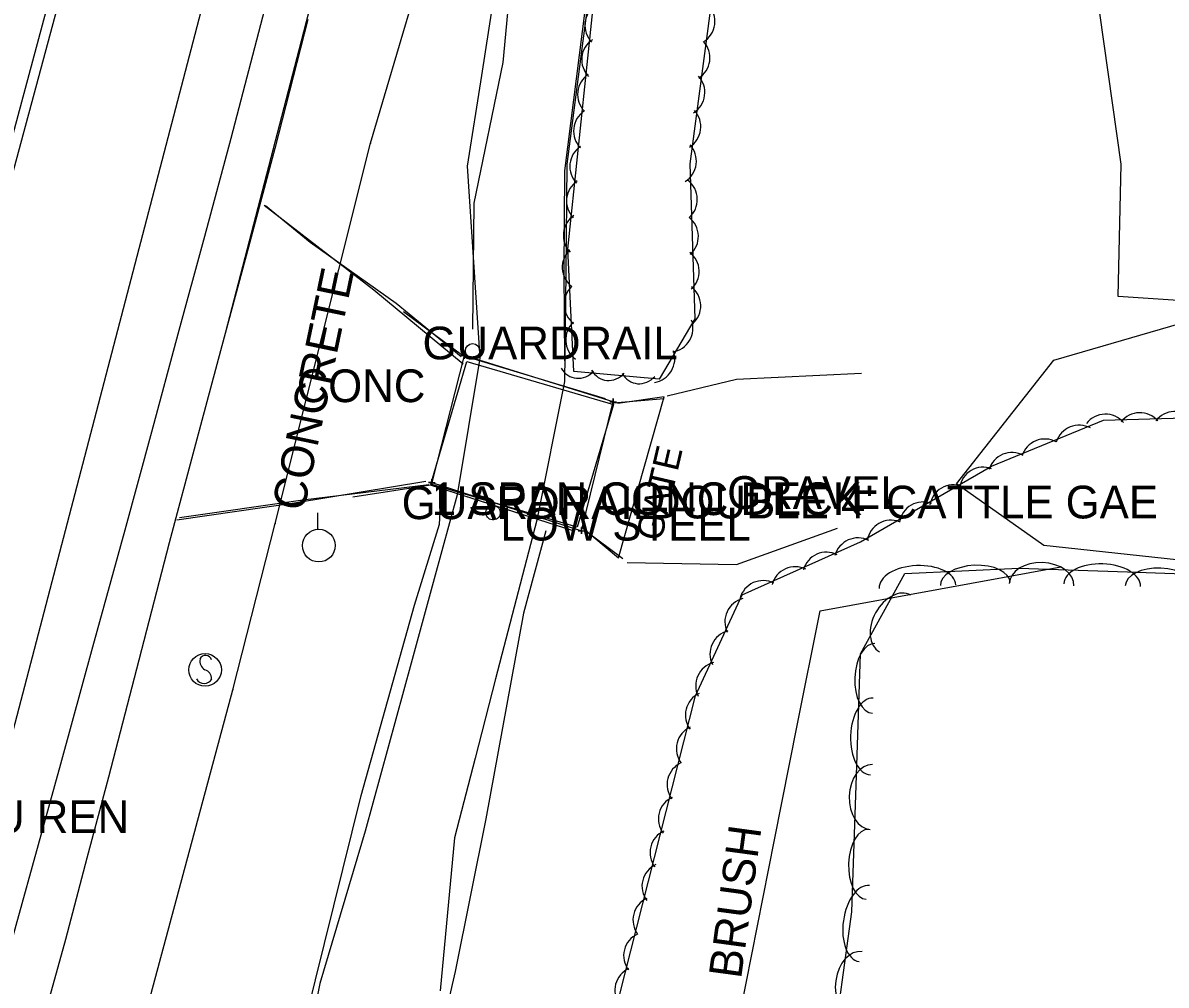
# Model space of a CAD drawing. Extents: x 978516 to 993312, y 1836504 to 1846212.
# Drawn here: x 992571.7 to 992746.5, y 1840016.5 to 1840163.6 of the extents above; entities that cross this region are included whole.
import ezdxf

# ---------------------------------------------------------------- set-up
doc = ezdxf.new("R2010")
doc.units = 0
for name, color, linetype in [('R_Proposed Road', 7, 'Continuous'), ('S_BASELINE', 7, 'Continuous'), ('S_BRIDGE', 7, 'Continuous'), ('S_BRIDGE_ANNOT', 7, 'Continuous'), ('S_DRIVEWAY', 7, 'Continuous'), ('S_DRIVEWAY_ANNOT', 7, 'Continuous'), ('S_EDGE_PAVEMENT', 7, 'Continuous'), ('S_GAS_UTILITIES', 7, 'Continuous'), ('S_GATE_ANNOT', 7, 'Continuous'), ('S_GUARDRAIL', 7, 'Continuous'), ('S_MISC_BOUNDARY', 7, 'Continuous'), ('S_PARKING', 7, 'Continuous'), ('S_SHOULDER', 7, 'Continuous'), ('S_SIGN', 7, 'Continuous'), ('S_SIGN_ANNOT', 7, 'Continuous'), ('S_STR_PT_SYM', 7, 'Continuous'), ('S_STREAM', 7, 'Continuous'), ('S_SURVEY_TEXT_ANNOT', 7, 'Continuous'), ('S_TREE', 7, 'Continuous'), ('S_TREE_ANNOT', 7, 'Continuous'), ('S_UTILITY_POLE', 7, 'Continuous'), ('S_UTL_PT_SYM', 7, 'Continuous')]:
    doc.layers.add(name, color=color, linetype=linetype)

msp = doc.modelspace()

# ---------------------------------------------------------------- linework, layer by layer
at = {"layer": 'R_Proposed Road'}
for p, q in [((992543.18, 1840046.06), (992608.31, 1840288.03)), ((992544.63, 1840045.67), (992609.76, 1840287.64))]:
    msp.add_line(p, q, dxfattribs=at)
at = {"layer": 'S_BASELINE'}
msp.add_line((992692.91, 1840525.06), (992469.46, 1839669.75), dxfattribs=at)
at = {"layer": 'S_BRIDGE'}
for p, q in [((992639.19, 1840112.74), (992634.25, 1840093.35)), ((992661.96, 1840105.67), (992639.19, 1840112.74)), ((992657.15, 1840085.96), (992661.96, 1840105.67)), ((992634.25, 1840093.35), (992657.15, 1840085.96))]:
    msp.add_line(p, q, dxfattribs=at)
msp.add_lwpolyline([(992639.62, 1840111.85), (992662.01, 1840105.28), (992656.49, 1840086.49), (992634.1, 1840093.06)], close=True, dxfattribs=at)
at = {"layer": 'S_DRIVEWAY'}
for points in [[(992608.61, 1840135.72), (992625.38, 1840122.79), (992639.05, 1840111.5)], [(992638.72, 1840112.57), (992628.81, 1840120.68), (992615.68, 1840130.05), (992608.82, 1840135.61)], [(992699.92, 1840109.98), (992680.84, 1840109.07), (992670.25, 1840106.53)], [(992657.13, 1840086.55), (992662.8, 1840081.79), (992669.77, 1840106.45), (992662.67, 1840105.43)], [(992662, 1840105.49), (992669.78, 1840106.16)], [(992595.27, 1840087.61), (992613.25, 1840090.21), (992633.36, 1840093.53)], [(992595.71, 1840088), (992614.56, 1840090.67), (992633.79, 1840093.02)], [(992663.43, 1840081.67), (992657.59, 1840086.03)], [(992664.09, 1840081.12), (992680.85, 1840080.81), (992696.28, 1840086.35)]]:
    msp.add_lwpolyline(points, dxfattribs=at)
at = {"layer": 'S_EDGE_PAVEMENT'}
msp.add_lwpolyline([(992608.69, 1840165.63), (992603.54, 1840145.94), (992599.49, 1840130.96), (992595.44, 1840115.99), (992591.39, 1840101.02), (992587.33, 1840086.04), (992582.41, 1840068.15), (992577.48, 1840050.26), (992574.07, 1840037.94), (992570.67, 1840025.61), (992566.01, 1840008.53)], dxfattribs=at)
at = {"layer": 'S_GAS_UTILITIES'}
for p, q in [((992624.87, 1840145.24), (992647.35, 1840221.55)), ((992610.31, 1840087.08), (992624.87, 1840145.24)), ((992603.86, 1840061.62), (992610.31, 1840087.08)), ((992576.33, 1839959.62), (992603.86, 1840061.62))]:
    msp.add_line(p, q, dxfattribs=at)
at = {"layer": 'S_GUARDRAIL'}
for points in [[(992629.93, 1840119.46), (992639, 1840112.76), (992640.17, 1840112.41)], [(992629.93, 1840119.46), (992639, 1840112.76), (992660.76, 1840106.16)], [(992640.17, 1840112.41), (992660.76, 1840106.16)], [(992643.95, 1840089.75), (992634.04, 1840092.92), (992622.19, 1840091.07)], [(992655.86, 1840085.95), (992634.04, 1840092.92), (992622.19, 1840091.07)], [(992655.86, 1840085.95), (992643.95, 1840089.75)]]:
    msp.add_lwpolyline(points, dxfattribs=at)
msp.add_circle((992640.49, 1840113.46), 1.1, dxfattribs=at)
msp.add_ellipse((992643.62, 1840088.71), major_axis=(1.05, -0.33), ratio=0.996886, dxfattribs=at)
at = {"layer": 'S_MISC_BOUNDARY'}
msp.add_lwpolyline([(992777.05, 1840154.5), (992815.23, 1840126.4), (992847.58, 1840107.6), (992865.46, 1840096.9), (992884.77, 1840100.86), (992898.28, 1840089.13), (992902.92, 1840078.34), (992901.03, 1840067.56), (992887.34, 1840061.09), (992867.48, 1840056.38), (992843.67, 1840043.99), (992827.71, 1840047.81), (992821.1, 1840058.77), (992788.18, 1840070.62), (992761.29, 1840080.07), (992727.79, 1840083.71), (992714.46, 1840093.15), (992729.35, 1840112.05), (992760.34, 1840121.08), (992772.05, 1840147.8), (992777.12, 1840154.26)], dxfattribs=at)
at = {"layer": 'S_PARKING'}
msp.add_lwpolyline([(992758.32, 1840120.5), (992753.69, 1840120.82), (992739.14, 1840121.77), (992739.62, 1840142.03), (992736.36, 1840165.11), (992734.9, 1840202.15), (992745.57, 1840240.66), (992756.26, 1840265.48), (992768.16, 1840297.32), (992783.66, 1840334.94), (992800.24, 1840378.79), (992826.11, 1840433.86), (992833.55, 1840438.81), (992821.24, 1840446.35), (992808.43, 1840467.32)], dxfattribs=at)
at = {"layer": 'S_SHOULDER'}
for points in [[(992717.38, 1840464.52), (992710.22, 1840449.16), (992701.13, 1840426.2), (992689.81, 1840403.05), (992677.84, 1840371.95), (992667.61, 1840339.8), (992652.64, 1840298.18), (992643.63, 1840265.47), (992625.17, 1840202.99), (992614.29, 1840160.82), (992602.66, 1840116.12)], [(992615.28, 1840164.1), (992610.27, 1840144.39), (992606.23, 1840129.32), (992602.18, 1840114.25), (992598.13, 1840099.18), (992594.09, 1840084.1), (992589.46, 1840066.18), (992584.84, 1840048.26), (992581.55, 1840035.87), (992578.27, 1840023.48), (992573.51, 1840006.39)]]:
    msp.add_lwpolyline(points, dxfattribs=at)
at = {"layer": 'S_SIGN'}
msp.add_circle((992599.6, 1840064.68), 2.49, dxfattribs=at)
for centre, radius, start, end in [((992600.29, 1840066.01), 1.5, 167.1196, 241.9813), ((992599.68, 1840065.95), 0.95, 16.5258, 156.8957), ((992599.19, 1840063.34), 1.4, 358.6529, 73.7063), ((992599.45, 1840063.86), 1.28, 204.641, 335.359)]:
    msp.add_arc(centre, radius, start, end, dxfattribs=at)
at = {"layer": 'S_STR_PT_SYM'}
for points in [[(992639.19, 1840112.74), (992639.19, 1840113.24), (992639.19, 1840112.74), (992638.69, 1840112.74), (992639.19, 1840112.74), (992639.19, 1840112.24), (992639.19, 1840112.74), (992639.69, 1840112.74)], [(992661.96, 1840105.67), (992661.96, 1840106.17), (992661.96, 1840105.67), (992661.46, 1840105.67), (992661.96, 1840105.67), (992661.96, 1840105.17), (992661.96, 1840105.67), (992662.46, 1840105.67)], [(992634.25, 1840093.35), (992634.25, 1840093.85), (992634.25, 1840093.35), (992633.75, 1840093.35), (992634.25, 1840093.35), (992634.25, 1840092.85), (992634.25, 1840093.35), (992634.75, 1840093.35)], [(992657.15, 1840085.96), (992657.15, 1840086.46), (992657.15, 1840085.96), (992656.65, 1840085.96), (992657.15, 1840085.96), (992657.15, 1840085.46), (992657.15, 1840085.96), (992657.65, 1840085.96)]]:
    msp.add_lwpolyline(points, dxfattribs=at)
at = {"layer": 'S_STREAM'}
for points in [[(992751.9, 1840465.14), (992753.76, 1840440.65), (992746.42, 1840422.99), (992744.79, 1840411.76), (992735.52, 1840394.42), (992729.41, 1840381.19), (992730.5, 1840375.02), (992722.65, 1840349.89), (992713.89, 1840327.1), (992701.8, 1840298.75), (992680.46, 1840249.31), (992675.27, 1840237.31), (992676.06, 1840233.45), (992673.73, 1840221.5), (992666.9, 1840214.58), (992664.48, 1840209.97), (992661.8, 1840193.68), (992657.68, 1840165.91), (992654.52, 1840140.98), (992654.44, 1840125.57), (992654.52, 1840111.92)], [(992725.57, 1840391.67), (992717.91, 1840378.21), (992711.11, 1840356.31), (992704.32, 1840334.41), (992697.18, 1840314.21), (992690.03, 1840294.01), (992680.71, 1840272.95), (992671.39, 1840251.89), (992664.78, 1840233.31), (992658.16, 1840214.73), (992651.08, 1840192.08), (992644, 1840169.43), (992641.83, 1840155.55), (992639.66, 1840141.68), (992640.62, 1840127), (992641.57, 1840112.33), (992638.13, 1840091.46), (992634.62, 1840078.6), (992631.11, 1840065.73), (992627.6, 1840052.87), (992624.09, 1840040), (992617.13, 1840016.71), (992613.83, 1840000.44)], [(992735.04, 1840383.73), (992728.7, 1840365.18), (992721.75, 1840347.39), (992714.8, 1840329.6), (992708.94, 1840315.24), (992703.08, 1840300.88), (992697.32, 1840287.52), (992691.56, 1840274.16), (992685.8, 1840260.8), (992680.04, 1840247.44), (992673.37, 1840227.36), (992666.7, 1840207.27), (992663.27, 1840193.5), (992659.84, 1840179.72), (992657.36, 1840160.87), (992654.88, 1840142.02), (992654.72, 1840125.4), (992654.55, 1840108.77), (992650.29, 1840087.59), (992647.15, 1840075.45), (992644.01, 1840063.3), (992640.87, 1840051.16), (992637.73, 1840039.02), (992635.55, 1840015.63)], [(992640.53, 1840116.8), (992640.72, 1840136.05), (992645.14, 1840157.54), (992646.75, 1840174.41), (992647.12, 1840185.53), (992651.75, 1840196.62), (992656.31, 1840211.05), (992661.71, 1840224.45), (992667.47, 1840237.08), (992672.54, 1840253.16), (992680.2, 1840271.12), (992690.49, 1840289.69), (992695.14, 1840301.65), (992698.7, 1840316.25), (992704.16, 1840328.59), (992710.94, 1840347.07), (992715.14, 1840362.74), (992719.66, 1840380.19)], [(992585.66, 1839633.57), (992582.47, 1839656.88), (992581.09, 1839678.44), (992579.59, 1839708.35), (992580.52, 1839789.75), (992577.93, 1839804.21), (992573.94, 1839841.11), (992579.03, 1839869.57), (992587.95, 1839904), (992597.03, 1839932.98), (992605.53, 1839968.61), (992613.68, 1840006), (992623.48, 1840045.46), (992631.62, 1840074.59), (992635.44, 1840086.96), (992635.72, 1840092.37)], [(992651.67, 1840085.96), (992648.25, 1840073.37), (992642.51, 1840041.89), (992637.8, 1840018.55), (992632.17, 1839993.93), (992618.87, 1839954), (992601.85, 1839901.44), (992592.62, 1839869.54), (992590.98, 1839853.23), (992591.67, 1839813.28), (992594.91, 1839775.62), (992595.1, 1839733.6), (992594.1, 1839706.5), (992599.5, 1839698.63), (992603.84, 1839691.89), (992604.34, 1839688.87), (992604.17, 1839680.64), (992603.73, 1839671.37), (992608.43, 1839656.96)]]:
    msp.add_lwpolyline(points, dxfattribs=at)
at = {"layer": 'S_TREE'}
for points in [[(992758.49, 1840417.97), (992731.36, 1840335.88), (992707.13, 1840273.99), (992685.4, 1840216.79), (992688.6, 1840209.4), (992680.5, 1840193.49), (992673.67, 1840142.04), (992674.46, 1840118.38), (992668.99, 1840109.14), (992655.98, 1840110.28), (992655.02, 1840129.02), (992659.76, 1840174.32), (992666.01, 1840211.3), (992675.93, 1840224.27), (992676.34, 1840238.95), (992686.72, 1840261.56), (992702.62, 1840299.65), (992717.89, 1840336.94), (992731.19, 1840373.91), (992729.78, 1840378.57), (992733.73, 1840388.79)], [(992666.45, 1839954.2), (992653.83, 1839957.61), (992654.4, 1839974.41), (992662.91, 1840014.68), (992674.58, 1840060.71), (992681.69, 1840076.17), (992699.76, 1840084.26), (992719.79, 1840095.82), (992736.9, 1840102.87), (992760, 1840103.51), (992773.97, 1840109.49), (992778.22, 1840123.41), (992799.45, 1840117.79), (992835.12, 1840098.17), (992879.3, 1840066.51)], [(992695.33, 1840005.06), (992698.47, 1840027.69), (992699.12, 1840047), (992699.8, 1840067.14), (992706.55, 1840079.44), (992723.99, 1840080.21), (992740.58, 1840079.65), (992757.66, 1840079.07), (992773.08, 1840073.03), (992784.29, 1840069.29), (992797.26, 1840076.45), (992806.9, 1840080.01), (992826.28, 1840082.45), (992834.75, 1840080.2), (992840.38, 1840063.3), (992843.26, 1840047.87), (992834.59, 1840024), (992824.7, 1840010.28)], [(992719.84, 1839862.03), (992708.71, 1839852.4), (992697.58, 1839842.76), (992686.45, 1839833.12), (992675.32, 1839823.49), (992660.36, 1839838.87), (992645.39, 1839854.26), (992650.48, 1839874.09), (992655.57, 1839893.92), (992660.66, 1839913.74), (992665.75, 1839933.57), (992669.23, 1839951.09), (992672.72, 1839968.61), (992676.2, 1839986.13), (992679.68, 1840003.64), (992683.16, 1840021.16), (992686.64, 1840038.68), (992690.12, 1840056.2), (992693.6, 1840073.72), (992712, 1840077.09), (992730.4, 1840080.46)]]:
    msp.add_lwpolyline(points, dxfattribs=at)
for centre, major_axis, ratio, start_param, end_param in [((992661.23, 1840163.25), (-0.22, -3.64), 0.982011, 3.78181, 5.555011), ((992673.96, 1840163.84), (0.48, 3.61), 0.981906, 3.825789, 5.598989), ((992660.75, 1840157.99), (-0.22, -3.64), 0.982011, 3.78181, 5.555011), ((992673.18, 1840158.25), (0.48, 3.61), 0.981906, 3.825789, 5.598989), ((992660.12, 1840152.69), (-0.22, -3.64), 0.982011, 3.78181, 5.555011), ((992672.41, 1840152.97), (0.48, 3.61), 0.981906, 3.825789, 5.598989), ((992659.5, 1840147.08), (-0.22, -3.64), 0.982011, 3.78181, 5.555011), ((992671.79, 1840147.72), (0.48, 3.61), 0.981906, 3.825789, 5.598989), ((992658.93, 1840141.67), (-0.22, -3.64), 0.982011, 3.78181, 5.555011), ((992671.12, 1840142.46), (0.48, 3.61), 0.981906, 3.825789, 5.598989), ((992658.42, 1840136.39), (-0.22, -3.64), 0.982011, 3.78181, 5.555011), ((992671.26, 1840136.6), (-0.12, 3.64), 0.983172, 3.825789, 5.598989), ((992657.94, 1840131.12), (-0.22, -3.64), 0.982011, 3.78181, 5.555011), ((992671.42, 1840130.95), (-0.12, 3.64), 0.983172, 3.825789, 5.598989), ((992657.78, 1840126.22), (0.19, -3.64), 0.983358, 3.825789, 5.598989), ((992671.53, 1840125.62), (-0.12, 3.64), 0.983172, 3.825789, 5.598989), ((992658.04, 1840120.58), (0.19, -3.64), 0.983358, 3.825789, 5.598989), ((992671.78, 1840120.34), (-0.12, 3.64), 0.983172, 3.825789, 5.598989), ((992670.58, 1840116.89), (1.86, 3.13), 0.982792, 3.825789, 5.598989), ((992658.31, 1840115.15), (0.19, -3.64), 0.983358, 3.825789, 5.598989), ((992667.8, 1840112.21), (1.86, 3.13), 0.982792, 3.825789, 5.598989), ((992656.75, 1840112.89), (0.6, 3.59), 0.882582, 2.32324, 4.096441), ((992661.41, 1840112.55), (0.6, 3.59), 0.882582, 2.32324, 4.096441), ((992666.09, 1840112.06), (0.6, 3.59), 0.882582, 2.32324, 4.096441), ((992742.49, 1840100.36), (-3.64, -0.1), 0.999929, 3.825789, 5.598989), ((992747.79, 1840100.54), (-3.64, -0.1), 0.999929, 3.825789, 5.598989), ((992737.21, 1840100.14), (-3.64, -0.1), 0.999929, 3.825789, 5.598989), ((992733.2, 1840098.46), (-3.37, -1.39), 0.999935, 3.825789, 5.598989), ((992727.96, 1840096.34), (-3.37, -1.39), 0.999935, 3.825789, 5.598989), ((992722.93, 1840094.27), (-3.37, -1.39), 0.999935, 3.825789, 5.598989), ((992718.53, 1840092.02), (-1.21, -3.44), 0.999899, 3.11726, 4.890461), ((992713.99, 1840089.32), (-1.21, -3.44), 0.999899, 3.11726, 4.890461), ((992709.34, 1840086.71), (-1.21, -3.44), 0.999899, 3.11726, 4.890461), ((992704.43, 1840083.92), (-1.21, -3.44), 0.999899, 3.11726, 4.890461), ((992699.4, 1840081.22), (-2.44, 2.71), 0.999324, 5.084836, 6.858037), ((992694.58, 1840079.03), (-2.44, 2.71), 0.999324, 5.084836, 6.858037), ((992689.79, 1840076.8), (-2.44, 2.71), 0.999324, 5.084836, 6.858037), ((992708.48, 1840077.4), (-5.86, -0.26), 0.55008, 3.141593, 6.283185), ((992717.34, 1840077.79), (-5.34, -0.23), 0.540699, 3.141593, 6.283185), ((992727.46, 1840077.7), (-4.95, 0.17), 0.685311, 3.141593, 6.283185), ((992736.72, 1840077.65), (-5.87, 0.2), 0.55008, 3.141593, 6.283185), ((992745.59, 1840077.36), (-5.34, 0.18), 0.540699, 3.141593, 6.283185), ((992684.89, 1840074.69), (-2.44, 2.71), 0.999324, 5.084836, 6.858037), ((992705.07, 1840071.79), (-2.39, -4.34), 0.685311, 3.141593, 6.283185), ((992682.69, 1840072.05), (-1.52, -3.31), 0.999983, 3.825789, 5.598989), ((992680.41, 1840067.11), (-1.52, -3.31), 0.999983, 3.825789, 5.598989), ((992701.79, 1840063.38), (-0.18, -5.34), 0.540699, 3.141593, 6.283185), ((992678.23, 1840062.27), (-1.52, -3.31), 0.999983, 3.825789, 5.598989), ((992676.66, 1840057.77), (-3.63, 0.3), 0.999722, 5.231736, 7.004937), ((992701.49, 1840054.51), (-0.2, -5.87), 0.55008, 3.141593, 6.283185), ((992675.28, 1840052.62), (-3.63, 0.3), 0.999722, 5.231736, 7.004937), ((992673.86, 1840047.16), (-3.63, 0.3), 0.999722, 5.231736, 7.004937), ((992701.44, 1840045.25), (-0.17, -4.95), 0.685311, 3.141593, 6.283185), ((992672.52, 1840041.88), (-3.63, 0.3), 0.999722, 5.231736, 7.004937), ((992671.25, 1840036.73), (-3.63, 0.3), 0.999722, 5.231736, 7.004937), ((992700.84, 1840034.96), (-0.18, -5.34), 0.540699, 3.141593, 6.283185), ((992670.02, 1840031.6), (-3.63, 0.3), 0.999722, 5.231736, 7.004937), ((992700.36, 1840025.89), (-0.8, -5.81), 0.55008, 3.141593, 6.283185), ((992668.64, 1840026.45), (-3.63, 0.3), 0.999722, 5.231736, 7.004937), ((992667.22, 1840020.98), (-3.63, 0.3), 0.999722, 5.231736, 7.004937), ((992699.35, 1840016.69), (-0.68, -4.91), 0.685311, 3.141593, 6.283185), ((992665.88, 1840015.71), (-3.63, 0.3), 0.999722, 5.231736, 7.004937)]:
    msp.add_ellipse(centre, major_axis=major_axis, ratio=ratio, start_param=start_param, end_param=end_param, dxfattribs=at)
at = {"layer": 'S_UTILITY_POLE'}
msp.add_line((992616.83, 1840086.2), (992616.83, 1840088.68), dxfattribs=at)
msp.add_circle((992616.98, 1840083.68), 2.5, dxfattribs=at)
at = {"layer": 'S_UTL_PT_SYM'}
for points in [[(992624.87, 1840145.24), (992624.87, 1840145.29), (992624.87, 1840145.24), (992624.82, 1840145.24), (992624.87, 1840145.24), (992624.87, 1840145.19), (992624.87, 1840145.24), (992624.92, 1840145.24)], [(992610.31, 1840087.08), (992610.31, 1840087.13), (992610.31, 1840087.08), (992610.26, 1840087.08), (992610.31, 1840087.08), (992610.31, 1840087.03), (992610.31, 1840087.08), (992610.36, 1840087.08)], [(992603.86, 1840061.62), (992603.86, 1840061.67), (992603.86, 1840061.62), (992603.81, 1840061.62), (992603.86, 1840061.62), (992603.86, 1840061.57), (992603.86, 1840061.62), (992603.91, 1840061.62)]]:
    msp.add_lwpolyline(points, dxfattribs=at)

# ---------------------------------------------------------------- texts
at = {"layer": 'S_BRIDGE_ANNOT'}
msp.add_text('1 SPAN CONC DECK', height=5, dxfattribs=at).set_placement((992634.25, 1840088.35))
at = {"layer": 'S_DRIVEWAY_ANNOT'}
msp.add_text('CONCRETE', height=5, rotation=78.186, dxfattribs=at).set_placement((992614.69, 1840088.76))
at = {"layer": 'S_GATE_ANNOT'}
msp.add_text('GATE', height=4, rotation=76.8603, dxfattribs=at).set_placement((992669.31, 1840084.18))
msp.add_text("DOUBLE 4' CATTLE GAE", height=5, dxfattribs=at).set_placement((992667.44, 1840087.84))
at = {"layer": 'S_SIGN_ANNOT'}
msp.add_text("9' O POST ML/PLAS U REN", height=5, dxfattribs=at).set_placement((992503.12, 1840039.73))
at = {"layer": 'S_SURVEY_TEXT_ANNOT'}
for s, p in [('GUARDRAIL', (992632.84, 1840112.16)), ('CONC', (992613.59, 1840105.62)), ('GRAVEL', (992679.4, 1840089.3)), ('GUARDRAIL', (992629.65, 1840087.73)), ('LOW STEEL', (992644.75, 1840084.46))]:
    msp.add_text(s, height=5, dxfattribs=at).set_placement(p)
at = {"layer": 'S_TREE_ANNOT'}
msp.add_text('BRUSH', height=5, rotation=82.2901, dxfattribs=at).set_placement((992681.52, 1840017.33))

doc.saveas('drawing.dxf')
